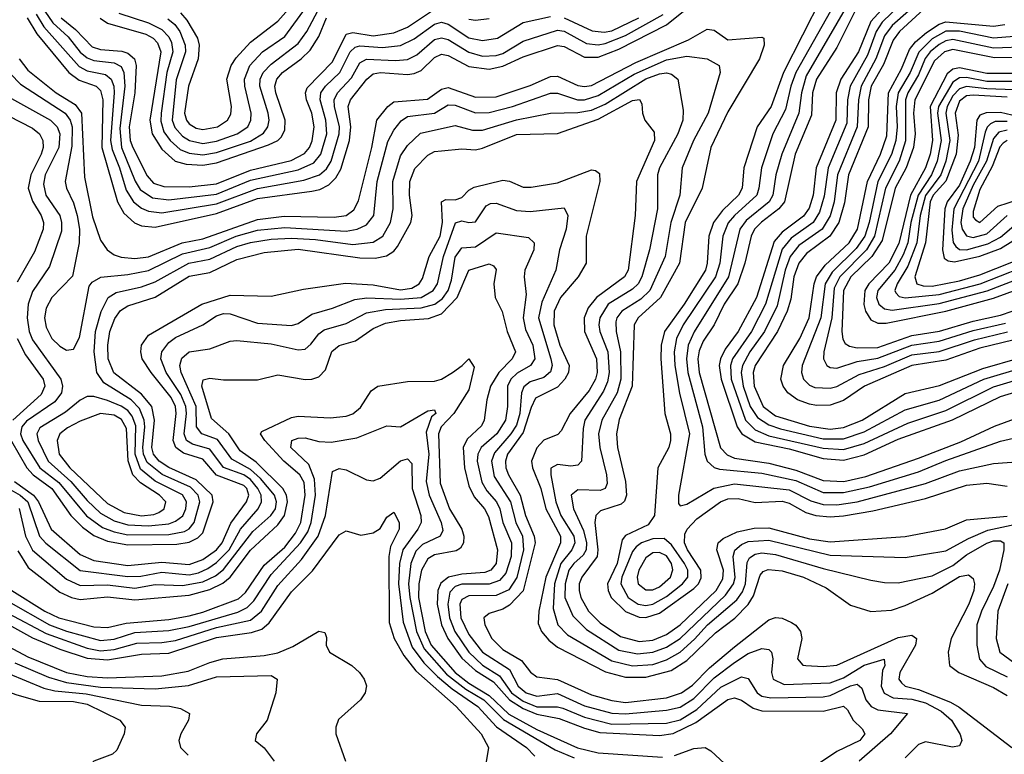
# Model space of a CAD drawing. Header units: inches. Extents: x 501365 to 657855, y 482276 to 547543.
# Tile 809 of 957: x 620033 to 622921, y 492290 to 494445. Entities that reach past the tile are written whole.
import ezdxf

# ---------------------------------------------------------------- set-up
doc = ezdxf.new("R2010")
doc.units = ezdxf.units.IN
doc.header["$MEASUREMENT"] = 0
doc.layers.add('A6429', color=7, linetype='Continuous')

msp = doc.modelspace()

# ---------------------------------------------------------------- linework, layer by layer
at = {"layer": 'A6429', "color": 5}
for points, elevation in [([(622519.9, 494590), (622340.1, 494279.9), (622326.2, 494230), (622318.3, 494170), (622268.2, 494050), (622251.4, 493990), (622242.3, 493930), (622231.2, 493910), (622164.4, 493855.6), (622145.1, 493830), (622112.2, 493690), (622011, 493529), (621993.5, 493490), (621988.6, 493450), (621993.1, 493410), (622035.7, 493250), (622042.5, 493170), (622049.8, 493149.8), (622070, 493131.2), (622085.8, 493125.8), (622210, 493114.5), (622310, 493093.1), (622390, 493057.9), (622450, 493057.5), (622526, 493074), (622670, 493118.9), (622750, 493152), (622910, 493208.3), (622990, 493226.6)], 2960), ([(620504.4, 494464.4), (620523, 494443), (620554, 494390), (620559.4, 494370), (620556.3, 494330), (620528, 494250), (620516.1, 494170), (620521.8, 494150), (620530, 494139.4), (620550, 494126), (620570, 494122.3), (620612.7, 494130), (620642.4, 494150), (620652.3, 494167.7), (620654.2, 494190), (620640.7, 494270), (620653.1, 494310), (620667.3, 494332.7), (620710, 494378.6), (620790, 494439.9), (620890, 494553.9)], 3080), ([(620054.8, 494450), (620082.7, 494402.7), (620176.3, 494290), (620207, 494267), (620256.6, 494250), (620270, 494236.6), (620276.6, 494210), (620273.4, 494070), (620319.1, 493910), (620337.6, 493877.6), (620369.1, 493849.1), (620390, 493839.5), (620430, 493835.7), (620610, 493876.4), (620730, 493919.9), (620890, 493941.3), (620913.5, 493946.5), (620939.9, 493960.1), (620959.6, 493980.4), (620974.3, 494005.7), (620999.8, 494090), (621004, 494130), (620996.6, 494190), (621003, 494210), (621050.8, 494270), (621070, 494286.1), (621090.8, 494289.2), (621170, 494283.4), (621190, 494286.6), (621210, 494296), (621250, 494333.7), (621270, 494343.3), (621290, 494339.3), (621350, 494306.9), (621410, 494299), (621450, 494308.2), (621510, 494335.6), (621610, 494368.9), (621630, 494365.8), (621690, 494334.2), (621730, 494334.7), (621790, 494358.2), (621930, 494429.1), (622050, 494526.2)], 2920), ([(620467.1, 494447.1), (620487.8, 494430), (620502.2, 494410), (620518.5, 494370), (620519.1, 494350), (620491.9, 494268.1), (620479.7, 494150), (620488, 494128), (620510, 494102.9), (620531.2, 494090), (620570, 494081.8), (620610, 494088.2), (620670.6, 494109.4), (620701.9, 494130), (620711, 494150), (620711.7, 494170), (620693.1, 494250), (620692.3, 494270), (620707.3, 494310), (620745, 494350), (620810, 494395.3), (620900.7, 494519.3)], 3060), ([(622601.6, 494518.4), (622530, 494439.3), (622493.5, 494350), (622441.9, 494270), (622427.8, 494230), (622426.8, 494150), (622369.8, 494010.2), (622360.5, 493930), (622348.4, 493891.6), (622332, 493868), (622270, 493821.4), (622246.3, 493793.7), (622193.9, 493630), (622140.8, 493530), (622102, 493478), (622088.5, 493450), (622085.2, 493430), (622090.2, 493390), (622137.5, 493250), (622151.1, 493230), (622190, 493206.9), (622290, 493185.8), (622390, 493157.9), (622450, 493152.8), (622510, 493168.5), (622610, 493213.9), (622769.1, 493270.9), (622910, 493339.8), (623067.5, 493387.5)], 3020), ([(620323.6, 494463.6), (620410, 494435.5), (620450, 494415.8), (620470, 494394.7), (620477.8, 494377.8), (620482.2, 494350), (620464.1, 494290), (620447.3, 494170), (620446.5, 494146.5), (620455.8, 494115.8), (620473.6, 494090), (620503.8, 494063.8), (620530, 494053.1), (620570, 494048.5), (620610, 494055.3), (620710, 494088.7), (620748.1, 494111.9), (620760.8, 494130), (620764.1, 494150), (620761.8, 494170), (620736.9, 494250), (620738.2, 494270), (620747.1, 494290), (620770, 494314.6), (620850, 494374.8), (620875, 494410), (620914.9, 494485.1)], 3040), ([(622384.8, 494510), (622273.9, 494290), (622237.1, 494190), (622196.4, 494130), (622156.8, 494010), (622152.1, 493950), (622141.2, 493930), (622094.9, 493885.1), (622067.9, 493850), (622054.6, 493810), (622049.7, 493730), (622044.6, 493710), (621981.7, 493610), (621924.4, 493530), (621914.1, 493490), (621913.5, 493450), (621925.5, 493290), (621941.8, 493230), (621942.3, 493210), (621937.1, 493190), (621904.4, 493130), (621895.2, 492990), (621876.5, 492963.5), (621810, 492931.8), (621800.6, 492919.4), (621785.6, 492850), (621756.8, 492790), (621758.7, 492770), (621767.6, 492750), (621810, 492708.6), (621850, 492692), (621870, 492691.3), (621910, 492704.3), (622010, 492776.6), (622023.9, 492790), (622032.4, 492807.6), (622031.3, 492830), (621991.5, 492890), (621983.4, 492910), (621984.4, 492935.6), (621990.8, 492950), (622019.7, 492980.3), (622088.7, 493030), (622110, 493039.2), (622140.6, 493040.6), (622190, 493028.3), (622270, 493032.4), (622290, 493026.8), (622339.2, 492999.2), (622368.6, 492990), (622410, 492986.6), (622450, 492989.3), (622535.7, 493004.3), (622690, 493040), (622810, 493079.4), (622870, 493084.9), (622930, 493076.7)], 2920), ([(622618.2, 494490), (622562.9, 494437.1), (622545.2, 494410), (622519.5, 494340.5), (622468.8, 494250), (622461.2, 494210), (622459, 494141), (622404.1, 494010), (622393.1, 493926.9), (622379.5, 493880.5), (622360.6, 493850), (622296.1, 493803.9), (622270, 493771.8), (622221.1, 493610), (622179.5, 493530), (622123.8, 493450), (622117.7, 493430), (622120, 493390), (622161.9, 493270), (622190, 493241.2), (622230, 493224.3), (622390, 493187.4), (622450, 493183.8), (622510, 493201.8), (622638.5, 493261.5), (622750, 493298.8), (622890, 493367.8), (622990, 493397.6)], 3040), ([(622710, 494498.3), (622613.4, 494410), (622595, 494385), (622566.5, 494313.5), (622530.8, 494249.2), (622522.6, 494210), (622521.6, 494130), (622464.5, 493990), (622452.2, 493907.8), (622435.9, 493850), (622409.8, 493810), (622341.2, 493758.8), (622318.9, 493730), (622304.1, 493690), (622295.4, 493624.6), (622284.3, 493590), (622255.8, 493530), (622190.4, 493430), (622184.8, 493410), (622187.3, 493370), (622214.1, 493310), (622250, 493282.5), (622350, 493252.2), (622410, 493243.4), (622450, 493248.2), (622504.4, 493270), (622630, 493347.9), (622731.6, 493371.6), (622858.3, 493421.7), (622967.1, 493452.9)], 3080), ([(620080.4, 494460.4), (620103.5, 494423.5), (620207.1, 494307.1), (620230, 494294.9), (620283.9, 494283.9), (620300.6, 494270), (620308.3, 494250), (620309.7, 494230), (620298.8, 494090), (620303.8, 494063.8), (620325.7, 494010), (620345, 493945), (620366.3, 493910), (620390, 493891.5), (620410, 493882.9), (620450, 493878), (620610, 493904.2), (620730, 493949.9), (620866.3, 493973.7), (620912.3, 493990), (620932.5, 494007.5), (620946.4, 494030), (620969.8, 494110), (620970.5, 494130), (620956, 494190), (620955.6, 494210), (620964.8, 494230), (621005.7, 494274.3), (621030, 494317.8), (621050, 494328.4), (621135.4, 494324.6), (621170, 494327.4), (621198.1, 494341.9), (621250, 494386.3), (621270, 494391.8), (621290, 494386.5), (621350, 494349), (621390, 494337.9), (621430, 494339.9), (621450, 494345.9), (621510, 494381.6), (621610, 494413.4), (621630, 494410.6), (621695.1, 494375.1), (621730, 494371), (621750, 494374.5), (621810, 494398.5), (621920.1, 494459.9)], 2940), ([(620106.6, 494470), (620130, 494434.9), (620174.5, 494394.5), (620210, 494349.1), (620230, 494332.3), (620250, 494325.1), (620310, 494318.3), (620330, 494307.1), (620338.1, 494290), (620341, 494250), (620325.9, 494125.9), (620331, 494070), (620371.1, 493971.1), (620386.4, 493946.4), (620422.4, 493922.4), (620470, 493916), (620610, 493933.2), (620710, 493973.9), (620850, 494003.9), (620895.3, 494024.7), (620916, 494050), (620933.6, 494110), (620931.2, 494150), (620914, 494210), (620915.8, 494230), (620929.7, 494250), (620971.5, 494290), (621002.1, 494350), (621016.5, 494363.5), (621030, 494367.5), (621097.4, 494362.6), (621150, 494369.1), (621190, 494388.8), (621250, 494431.4), (621270, 494437.3), (621290, 494431.7), (621350, 494391.2), (621390, 494383.1), (621434.3, 494390), (621510, 494436.6), (621590, 494453.8)], 2960), ([(620153.9, 494450), (620196.1, 494416.1), (620245, 494365), (620270, 494357.4), (620332.3, 494352.3), (620350, 494346.4), (620369.8, 494330), (620374.7, 494310), (620370, 494230), (620354.2, 494130), (620356.9, 494090), (620364.1, 494070), (620406.4, 493986.4), (620425.5, 493965.5), (620455.5, 493955.5), (620530, 493954.5), (620610, 493963.3), (620710, 494003.3), (620828.9, 494031.1), (620868, 494052), (620883, 494070), (620891.1, 494088.9), (620896.9, 494130), (620889.2, 494170), (620874, 494210), (620871.1, 494230), (620875.5, 494244.5), (620950, 494321.3), (620990, 494402.1), (621010, 494406.8), (621070, 494397.7), (621130, 494405.8), (621170, 494422.6), (621246.9, 494473.1)], 2980), ([(622411.6, 494470), (622309.7, 494290), (622295.1, 494250), (622279.3, 494180.7), (622241.8, 494110), (622208.8, 494010), (622201.6, 493950), (622194.9, 493930), (622129.4, 493870.6), (622111.5, 493848.5), (622095.6, 493810), (622086.9, 493730), (622074.3, 493690), (621979.4, 493550), (621959.7, 493510), (621952.5, 493470), (621954.9, 493430), (621968.8, 493348.8), (621997.5, 493230), (621965, 493050), (621965.3, 493025.3), (621970, 493018.5), (621990, 493023.6), (622069.5, 493070.5), (622130, 493083.5), (622290, 493066.1), (622353.8, 493033.8), (622390, 493022.6), (622430, 493021.9), (622489.3, 493030.7), (622690, 493083.8), (622790, 493121.6), (622890, 493143.3), (622970, 493149.1)], 2940), ([(622485.8, 494474.2), (622430, 494362.9), (622370.1, 494269.8), (622359, 494230), (622355.7, 494164.3), (622308.1, 494050), (622276.1, 493910), (622260.2, 493890), (622208.8, 493851.2), (622188.7, 493830), (622178.3, 493810), (622159.7, 493730), (622139.5, 493670), (622099.8, 493610), (622069.6, 493550), (622037.9, 493502.1), (622026.2, 493473.8), (622022.4, 493450), (622025.9, 493410), (622088.4, 493188.4), (622108, 493168), (622130, 493158.9), (622230, 493144.1), (622310, 493123.1), (622390, 493092.9), (622450.1, 493089.9), (622515.5, 493104.5), (622670, 493158.4), (622793.6, 493206.4), (622892.3, 493252.3), (622970, 493280.5)], 2980), ([(622639.9, 494470), (622592.3, 494427.7), (622570, 494396.9), (622544.8, 494330), (622500.9, 494250), (622493.3, 494210), (622490, 494130), (622432.2, 493990), (622422, 493910), (622410.3, 493869.7), (622386.9, 493830), (622318.1, 493781.9), (622293.3, 493750), (622278.6, 493710), (622254.7, 493605.3), (622217.7, 493530), (622174.7, 493470), (622153, 493430), (622149.4, 493410), (622155.6, 493370), (622176.1, 493310), (622197.5, 493277.5), (622230, 493256.5), (622264.8, 493244.8), (622390, 493215.6), (622450, 493215.4), (622510, 493235.7), (622630, 493299.9), (622730, 493328.5), (622860.8, 493390), (622975.3, 493424.7)], 3060), ([(620268.8, 494448.8), (620290, 494433.9), (620402.2, 494402.2), (620424.6, 494390), (620436.8, 494376.8), (620446.2, 494350), (620414.6, 494150), (620420.9, 494110), (620450, 494065.1), (620488.3, 494030), (620520.5, 494020.5), (620570, 494017.8), (620610, 494024.5), (620762.2, 494077.8), (620790.1, 494089.9), (620799.7, 494100.3), (620810, 494120.2), (620811.9, 494150), (620783.7, 494230), (620781.3, 494250), (620787, 494270), (620803.5, 494290), (620857.9, 494330), (620884.6, 494355.4), (620910, 494395), (620932.3, 494450)], 3020), ([(621350, 494445.8), (621370, 494442.9), (621410, 494447.8)], 2980), ([(621630, 494450), (621712, 494412), (621747.8, 494407.8), (621770, 494411.7), (621849.5, 494450.5)], 2960), ([(622950, 493506.1), (622850, 493481.1), (622750, 493446.1), (622650, 493430.5), (622510.8, 493370), (622450, 493328.1), (622410, 493313.8), (622370, 493312.9), (622350, 493317.2), (622314.5, 493330), (622286.2, 493350), (622272.1, 493370), (622266.1, 493390), (622273.7, 493430), (622321.4, 493510), (622349, 493570), (622363.7, 493670), (622370.7, 493690), (622395.7, 493724.3), (622466.6, 493790), (622491, 493830), (622519.6, 493970), (622558.5, 494050), (622576.5, 494103.5), (622581.8, 494230), (622619.6, 494300.4), (622643.2, 494356.8), (622660.7, 494379.3), (622693, 494407), (622730, 494431.9), (622750, 494438.6), (622890, 494425.2), (622923.2, 494430)], 3120), ([(620031.4, 494330), (620056.8, 494296.8), (620139.8, 494230), (620195.5, 494195.5), (620214.3, 494170), (620222.6, 493982.6), (620246.5, 493866.5), (620270, 493797.7), (620289.1, 493769.1), (620310, 493755.1), (620330, 493748.4), (620370, 493744.4), (620410, 493748.6), (620509.7, 493790.3), (620570, 493801.9), (620730, 493858.9), (620808.1, 493868.1), (620954.8, 493865.2), (620990, 493870.7), (621012.7, 493887.3), (621026.8, 493913.1), (621065.7, 494070), (621080.5, 494150), (621112.2, 494190), (621130, 494203.5), (621228.7, 494211.3), (621270, 494241.1), (621290, 494245.3), (621370, 494217.8), (621430, 494218.7), (621530, 494251.1), (621590, 494277.9), (621610, 494279.3), (621670, 494251.2), (621690, 494248.4), (621710, 494251.8), (621840.6, 494319.4), (621994.4, 494385.6), (622050, 494416.4), (622070, 494413.9), (622110, 494385.3), (622210, 494393.3), (622215.4, 494390), (622216.9, 494370), (622202.8, 494330), (622110, 494174.4), (622060.4, 494070), (622035.1, 493950), (621984.7, 493850), (621967.9, 493730), (621912.2, 493630), (621846.9, 493570), (621835, 493550), (621829.3, 493370), (621791.6, 493271.6), (621783.3, 493230), (621786.5, 493190), (621810.3, 493090), (621813.2, 493050), (621807.1, 493032.9), (621796.8, 493023.2), (621736.3, 493003.7), (621722.5, 492990), (621719.5, 492970), (621729.2, 492890), (621727, 492870), (621681.4, 492810), (621674.3, 492790), (621673.7, 492770), (621679.3, 492750), (621700.9, 492710), (621735.2, 492675.2), (621795.6, 492635.6), (621850, 492620.8), (621890, 492624.9), (621930, 492641.5), (621970, 492669.3), (622076.2, 492770), (622095.3, 492804.7), (622097.9, 492830), (622077.8, 492890), (622081.8, 492910), (622096.7, 492923.3), (622137.4, 492942.6), (622187.1, 492952.9), (622230, 492953.9), (622350, 492922.1), (622410, 492913.2), (622630, 492929.2), (622749.2, 492950.8), (622810, 492977.4), (622930, 492988.7)], 2880), ([(622950, 494395.2), (622890, 494390.6), (622790, 494411), (622750, 494410.5), (622710, 494388), (622670.4, 494349.6), (622644.7, 494290), (622609.7, 494230), (622603.8, 494190), (622607, 494130), (622602.8, 494090), (622590, 494048.9), (622550, 493970), (622525.3, 493850), (622511.9, 493810), (622486.4, 493773.6), (622415.9, 493704.1), (622395.5, 493670), (622382.6, 493570), (622328.6, 493430), (622326.6, 493410), (622332.1, 493390), (622350, 493372.5), (622365.9, 493365.9), (622410, 493363.5), (622430, 493368.8), (622495.9, 493404.1), (622570, 493427.3), (622650, 493461.2), (622730, 493471.8), (622834.2, 493505.8), (622931.2, 493528.8)], 3140), ([(622994.7, 494365.3), (622890, 494360.6), (622770, 494386.5), (622750, 494382.4), (622730, 494371.4), (622704.3, 494350), (622689.6, 494330.4), (622670, 494282.8), (622638.5, 494230), (622631.5, 494210), (622631, 494089), (622612.4, 494030), (622572.6, 493950), (622540.9, 493810), (622517.1, 493770), (622438.9, 493690), (622422.5, 493657.5), (622415, 493570), (622392.1, 493470), (622391.3, 493450), (622400.7, 493430), (622410, 493424), (622430, 493422.6), (622490, 493441.8), (622550, 493451.9), (622650, 493490.3), (622730, 493501.7), (622830, 493533.1), (622925.3, 493554.7)], 3160), ([(620005.9, 494285.9), (620035, 494255), (620166.1, 494170), (620181, 494150), (620186.8, 494130), (620185.9, 494074.1), (620166.4, 493970), (620169.7, 493950), (620190, 493907.2), (620200.9, 493870), (620207.8, 493830), (620207.4, 493790), (620187.7, 493692.3), (620126.9, 493630), (620110, 493598.4), (620105.4, 493570), (620110, 493542.6), (620126.5, 493510), (620150, 493486.6), (620170, 493475.7), (620190, 493478.4), (620207.8, 493512.2), (620236.4, 493663.5), (620245.3, 493674.7), (620270.8, 493689.2), (620350, 493697), (620410, 493708.7), (620510, 493758.2), (620590, 493776.1), (620667.9, 493810), (620730, 493827.6), (620810, 493835.4), (620990, 493824.4), (621022.3, 493830), (621050, 493842.7), (621071.6, 493870), (621081.8, 493970), (621112.4, 494087.6), (621130, 494120.6), (621152.1, 494147.9), (621170, 494160.7), (621249.2, 494170.8), (621290, 494194.8), (621310, 494194), (621370, 494171.7), (621410, 494172.5), (621478.4, 494190), (621590, 494229.5), (621610, 494229), (621669.2, 494209.2), (621690, 494209.3), (621730, 494222.4), (621835.1, 494284.9), (621930, 494326.7), (621990, 494337.5), (622049.7, 494329.7), (622085.2, 494310), (622087.5, 494290), (622052.7, 494170), (622009.5, 494090), (621976, 494010), (621968.9, 493930), (621942.6, 493850), (621926.2, 493750), (621881, 493650), (621854.7, 493625.3), (621799.6, 493590), (621784.6, 493570), (621781.7, 493558.3), (621782.1, 493530), (621795.4, 493470), (621796.1, 493390), (621785.4, 493350), (621740.9, 493270), (621731, 493230), (621734.5, 493190), (621754.6, 493110), (621755.7, 493084.3), (621750.3, 493069.7), (621735.8, 493064.2), (621670, 493065.5), (621650.7, 493050), (621657.2, 493010), (621686.6, 492946.6), (621695.8, 492910), (621694.3, 492890), (621685.7, 492874.3), (621658.1, 492850), (621643.5, 492830), (621633, 492790), (621632.4, 492750), (621655.9, 492695.9), (621695.8, 492655.8), (621790, 492595.8), (621845.1, 492585.1), (621890, 492589.1), (621930, 492604.3), (621970, 492630), (622103.3, 492756.7), (622126.9, 492790), (622131.4, 492808.6), (622126, 492870), (622131.1, 492888.9), (622150, 492905), (622170, 492914), (622230, 492917.8), (622410, 492873.9), (622630, 492867), (622750, 492886.3), (622816.6, 492923.4), (622873, 492947), (622955.3, 492964.7)], 2860), ([(623025.7, 494334.3), (622893, 494333), (622770, 494357.5), (622746.1, 494350), (622716.2, 494323.8), (622658.5, 494210), (622654.8, 494170), (622659.8, 494110), (622654.7, 494070), (622633.1, 494010), (622601, 493950), (622563, 493797), (622533.1, 493750), (622471, 493690), (622449.3, 493650), (622444.4, 493530), (622447.5, 493507.5), (622454.9, 493494.9), (622466.9, 493486.9), (622490, 493482), (622550, 493483.5), (622650, 493518.5), (622731, 493531), (622830, 493560.3), (622910, 493577.9), (622978.5, 493601.5)], 3180), ([(620000, 494217.9), (620122.7, 494150), (620142.4, 494130), (620150, 494110), (620146.9, 494070), (620107.7, 493990), (620101.9, 493961.9), (620109.5, 493930), (620150, 493870), (620155.4, 493850), (620155.2, 493824.8), (620119.5, 493720.5), (620070, 493647.8), (620057.5, 493610), (620054.4, 493570), (620060.5, 493530), (620070, 493506), (620153.3, 493390), (620158.1, 493370), (620155.6, 493350), (620135.8, 493324.2), (620052.9, 493267.1), (620038.5, 493250), (620034.8, 493230), (620042.2, 493210), (620091.3, 493130), (620147.4, 493087.4), (620229, 492989), (620275.2, 492955.2), (620310, 492942), (620350, 492933.7), (620470, 492934.8), (620516.1, 492943.9), (620530, 492951.5), (620544.2, 492970), (620561.1, 493030), (620556.3, 493050), (620533.8, 493073.8), (620450.6, 493110.6), (620406.3, 493146.3), (620395.8, 493170), (620394, 493190), (620399.9, 493250), (620397.4, 493270), (620384.3, 493304.3), (620359.3, 493330), (620279.8, 493379.8), (620258.4, 493410), (620250.8, 493470), (620255, 493530), (620271.4, 493588.6), (620292.4, 493630), (620315.6, 493644.4), (620390, 493660.6), (620430, 493676), (620529.1, 493730.9), (620590, 493741.9), (620670, 493779.4), (620710, 493791), (620770, 493800.7), (620830, 493803.8), (620900.1, 493800.1), (621010, 493785.3), (621070, 493791.8), (621097.9, 493810), (621120.8, 493850), (621128.1, 493890), (621127.6, 493970), (621150, 494045.5), (621170, 494075.2), (621208, 494112), (621310, 494134.7), (621360.9, 494120.9), (621390, 494120.7), (621490, 494150.9), (621590, 494170.4), (621670, 494172.4), (621710, 494179.6), (621750, 494196.9), (621870, 494271), (621910, 494285.7), (621930, 494288.6), (621945.1, 494285.1), (621963.9, 494270), (621979.2, 494179.2), (621978, 494150), (621963.2, 494110), (621910, 494010.4), (621903.7, 493990), (621903.6, 493890), (621880.4, 493770), (621858.1, 493690), (621847.3, 493670), (621830, 493654), (621759.5, 493610), (621734.5, 493570), (621731.7, 493550), (621734.9, 493530), (621757.9, 493470), (621762, 493410), (621757.1, 493382.9), (621745.2, 493354.8), (621690.8, 493270), (621685.3, 493245.3), (621681.3, 493150), (621670, 493137.8), (621650, 493135.4), (621610, 493140.1), (621591.1, 493128.9), (621590.8, 493109.2), (621605.3, 493030), (621620.4, 492990), (621657.9, 492930), (621661.3, 492910), (621652.9, 492890), (621619.9, 492850), (621601.7, 492790), (621598, 492718), (621611.6, 492670), (621640.1, 492640.1), (621770, 492564), (621830, 492549.9), (621890, 492553.8), (621930, 492566.6), (621970, 492589.4), (622012.6, 492627.4), (622050.3, 492669.7), (622136.8, 492743.2), (622153.6, 492766.4), (622162, 492790), (622167.1, 492852.9), (622173.9, 492866.1), (622190, 492877.2), (622210, 492881.1), (622250, 492876.1), (622390, 492834.9), (622530, 492800.5), (622570, 492793.6), (622610, 492792.8), (622710, 492813.8), (622770, 492843.3), (622810, 492875.3), (622870, 492909.4), (622890, 492916.1), (622910, 492915.8), (622919.8, 492910), (622920.3, 492890), (622907.6, 492830), (622890, 492782.6), (622854.5, 492710), (622841.1, 492670), (622840.4, 492610), (622848.9, 492568.9), (622867.1, 492547.1), (622930, 492517.4)], 2840), ([(622950, 494286.7), (622870, 494286.6), (622790, 494303.8), (622770, 494299.7), (622753.8, 494286.2), (622703.7, 494190), (622710.2, 494090), (622703.8, 494050), (622690.2, 494010), (622645.9, 493930), (622612.1, 493787.9), (622582.7, 493730), (622523.7, 493670), (622511.9, 493650), (622509.2, 493609.2), (622514.4, 493590), (622530, 493564.4), (622550, 493554.5), (622574.3, 493554.3), (622750, 493589.4), (622890, 493627.7), (622970, 493657.3)], 3220), ([(622950, 494263.2), (622870, 494263.5), (622810, 494274.9), (622790, 494274.2), (622770, 494261.7), (622727.9, 494190), (622725.3, 494170), (622735.8, 494090), (622724.2, 494030), (622707.6, 493990), (622668.9, 493930), (622646.8, 493850), (622638.7, 493790), (622625, 493755.1), (622600.3, 493710), (622550.3, 493650), (622546.8, 493630), (622553.7, 493610), (622570, 493596.6), (622592.3, 493592.3), (622730, 493611.7), (622870.7, 493649.3), (622970, 493687)], 3240), ([(622950, 494239.3), (622870, 494241.5), (622810, 494248.4), (622790, 494242.1), (622770, 494220.8), (622753.4, 494190), (622749.5, 494170), (622761.2, 494090), (622749.5, 494030), (622734.9, 493990), (622690, 493928.8), (622674.1, 493870), (622664.3, 493790), (622637.9, 493722.1), (622606.8, 493670), (622600.2, 493650), (622603.3, 493643.3), (622613, 493633.1), (622630, 493628.6), (622730, 493638.3), (622850.3, 493669.7), (622970, 493716.7)], 3260), ([(622930, 494217.8), (622830, 494223.4), (622810, 494220.9), (622790, 494206), (622776.7, 494170), (622786.1, 494106.1), (622780, 494050), (622750, 493970.9), (622713.1, 493930), (622704, 493910), (622689.8, 493790), (622658.7, 493690), (622664.4, 493670), (622683.7, 493663.7), (622710, 493663.4), (622790, 493678.3), (622850, 493696.4), (622990, 493751.7)], 3280), ([(620008.4, 493208.4), (620053.9, 493130), (620072.2, 493110), (620126.6, 493070), (620182.4, 492990), (620216.4, 492956.4), (620250, 492931.4), (620290, 492915.3), (620350, 492904.4), (620493.8, 492906.2), (620530, 492911.8), (620555.5, 492924.5), (620570, 492939.2), (620600.1, 493030), (620597.4, 493050), (620550, 493095.2), (620470, 493130.8), (620441.6, 493150), (620425, 493170), (620420, 493190), (620428.2, 493270), (620420, 493310), (620390, 493345.8), (620309, 493409), (620292.5, 493450), (620290.8, 493490), (620297.2, 493530), (620312.1, 493567.9), (620328.1, 493591.9), (620350, 493604.9), (620430, 493630.8), (620530, 493691.9), (620590, 493703.5), (620670, 493740.9), (620750, 493761.7), (620850, 493771.8), (621030, 493746), (621075.3, 493744.7), (621108.5, 493751.5), (621130, 493765.5), (621141, 493779), (621180.1, 493850), (621184, 493870), (621176.4, 493930), (621177.6, 493970), (621191.7, 494008.3), (621230, 494047.4), (621250, 494057.5), (621270, 494060.3), (621330, 494066.1), (621370, 494062.9), (621390, 494067.3), (621490, 494108.2), (621610, 494110.7), (621730, 494153), (621830, 494207.2), (621850.8, 494210.8), (621857.7, 494197.7), (621859.6, 494170), (621866.5, 494150), (621894.5, 494114.5), (621894.9, 494090), (621842.6, 493970), (621838.5, 493870), (621817.5, 493710), (621806.7, 493690), (621724.5, 493630), (621700.6, 493599.4), (621688.2, 493570), (621689.6, 493530), (621724.4, 493450), (621727, 493410), (621722.1, 493390), (621703.2, 493356.8), (621647.9, 493290), (621621.5, 493238.5), (621611.6, 493228.4), (621570, 493211.1), (621550, 493189.2), (621534.1, 493150), (621537.1, 493130), (621561.6, 493070), (621576.5, 493010), (621619.3, 492930), (621619.7, 492910), (621575.9, 492810), (621555.6, 492710), (621553.5, 492673.5), (621563.6, 492650), (621584.6, 492624.6), (621610, 492603.9), (621751.5, 492531.5), (621810, 492516.3), (621870, 492516.5), (621944.4, 492535.6), (621990, 492564.8), (622074.1, 492645.9), (622130.4, 492689.6), (622170, 492729.3), (622185.4, 492754.6), (622204.9, 492815.1), (622213.8, 492826.2), (622228.2, 492831.8), (622270, 492828.2), (622332, 492810), (622398.4, 492778.4), (622470, 492727.4), (622530, 492708.5), (622590, 492713.2), (622630, 492726.1), (622710, 492762.4), (622790, 492811.6), (622816.5, 492816.5), (622830, 492805.3), (622834, 492790), (622831.8, 492770), (622816.8, 492730), (622765.5, 492630), (622756.2, 492590), (622760.8, 492550), (622787.8, 492530), (622890, 492485.9), (622930, 492462.8)], 2820), ([(623010, 494148.5), (622910, 494172.7), (622868.2, 494171.8), (622850, 494164.1), (622840.9, 494150), (622833.5, 494070), (622821.6, 494030), (622790, 493959.1), (622754, 493910), (622746.9, 493890), (622740.4, 493770), (622744.8, 493744.8), (622756.9, 493736.9), (622774.8, 493734.8), (622850, 493751), (622910, 493773.3), (622990, 493822.9)], 3320), ([(620000, 494162.8), (620070, 494126.8), (620090.8, 494110), (620100.9, 494090), (620101.4, 494070), (620095.3, 494050), (620065, 493990), (620057.6, 493950), (620070, 493912.5), (620095.7, 493870), (620102.2, 493850), (620101.6, 493830), (620076.2, 493763.8), (620024.8, 493675.2)], 2820), ([(622930, 494146.2), (622894.3, 494145.7), (622880.8, 494139.2), (622870.6, 494129.4), (622865.3, 494114.7), (622845.8, 494030), (622773.1, 493890), (622767.1, 493827.1), (622771.5, 493791.5), (622779.3, 493779.3), (622790, 493770.8), (622810, 493770), (622873.1, 493786.9), (622910, 493806.4), (622955, 493845)], 3340), ([(622930, 494120.6), (622905, 494115), (622890, 494096.5), (622869.4, 494030), (622830, 493959), (622799.5, 493890), (622794.2, 493850), (622797.7, 493830), (622810, 493810.7), (622830, 493806), (622870, 493816.5), (622929.3, 493870.6)], 3360), ([(622930, 494090.1), (622917.9, 494082.1), (622908.6, 494071.4), (622885.9, 494014.1), (622850, 493947), (622830, 493881.6), (622830, 493865.2), (622837.1, 493857.1), (622850, 493850.1), (622902.3, 493897.7), (622962.9, 493917.1)], 3380), ([(620017.5, 493090), (620072.8, 493050), (620087.5, 493030), (620125.3, 492950), (620210, 492876.2), (620250, 492858.3), (620350, 492843.3), (620450, 492853.4), (620530, 492846.7), (620570, 492861.6), (620610, 492889.8), (620626.4, 492910), (620651.7, 492968.3), (620698.1, 493030), (620704.9, 493050), (620698.5, 493070), (620690, 493078.3), (620610, 493108.7), (620570, 493155.4), (620513, 493173), (620490.3, 493190.3), (620483.2, 493210), (620491.5, 493290), (620489.6, 493310), (620476.9, 493336.9), (620417.8, 493410), (620392.2, 493450), (620387.7, 493470), (620389.9, 493490), (620410, 493519.3), (620566.7, 493610), (620650, 493636.6), (620770, 493633.6), (620865.3, 493654.7), (620988.4, 493671.6), (621070, 493667.4), (621150, 493652), (621182.8, 493657.2), (621204.7, 493670), (621214.4, 493685.6), (621234.1, 493750), (621265.8, 493810), (621272.9, 493850), (621270, 493910.1), (621282.9, 493917.1), (621310, 493916.6), (621330, 493923.3), (621350, 493945), (621366.3, 493953.7), (621450, 493973.7), (621470, 493970.6), (621510, 493953.7), (621533.3, 493953.3), (621610, 493966.4), (621710, 494004), (621722.4, 494002.4), (621733.7, 493993.7), (621735, 493970), (621694.7, 493810), (621694.9, 493730), (621670.7, 493690), (621619.5, 493630), (621600.4, 493590), (621600, 493550), (621617.3, 493490), (621644.7, 493430), (621642.5, 493410), (621631.5, 493390), (621610, 493366.4), (621545.5, 493334.5), (621532.7, 493307.3), (621510, 493233.9), (621464.1, 493170), (621457.4, 493150), (621458.5, 493130), (621466.4, 493110), (621500.6, 493050), (621516.6, 492990), (621542.3, 492930), (621545, 492910), (621510, 492769.7), (621470, 492727.6), (621450, 492715.4), (621410, 492702.5), (621394.4, 492690), (621397.1, 492670), (621418.2, 492630), (621450, 492597.5), (621505, 492565), (621531, 492531), (621550, 492517.5), (621610, 492509.4), (621710, 492464.4), (621770, 492447.4), (621810, 492442.2), (621930, 492456.1), (621974.2, 492470), (622007, 492493), (622056.1, 492543.9), (622130, 492604.9), (622230, 492683.9), (622250, 492691.2), (622270, 492689.1), (622297.1, 492677), (622310, 492668.8), (622323.4, 492650), (622327.6, 492630), (622314.8, 492570), (622330, 492551.8), (622338.8, 492550), (622390, 492547.3), (622430, 492551.6), (622610, 492632.6), (622650, 492639.2), (622663.6, 492630), (622660.8, 492610), (622615.3, 492530), (622612.1, 492510), (622620, 492500), (622630.2, 492490), (622670, 492479.7), (622763, 492443), (622788.7, 492428.7), (622943.5, 492310)], 2780), ([(620000, 493069.9), (620034.2, 493050), (620056.2, 493030), (620090.8, 492930), (620109.4, 492909.4), (620210, 492829.4), (620350, 492811.3), (620387.7, 492812.3), (620450, 492824.4), (620530, 492816.7), (620557.4, 492822.6), (620584.9, 492835.1), (620610, 492852.4), (620647.5, 492890), (620680.2, 492950), (620732.1, 493010), (620741.8, 493030), (620740.6, 493050), (620731.4, 493070), (620710, 493095.5), (620690, 493109.3), (620630.8, 493130.8), (620590, 493185.3), (620539.4, 493199.4), (620521.6, 493210), (620514.6, 493230), (620521.8, 493290), (620519.9, 493310), (620505, 493345), (620461.8, 493410), (620446.5, 493450), (620449.1, 493470.9), (620470, 493498), (620490, 493512.8), (620570, 493550), (620610, 493576.4), (620630, 493582.8), (620650, 493581.8), (620730, 493554.3), (620830, 493547.2), (620850, 493553.7), (620890, 493580.6), (620950, 493598), (621016, 493624), (621050.8, 493629.2), (621150, 493624.4), (621210, 493630), (621246.1, 493650), (621258.4, 493670), (621276.4, 493750), (621310.9, 493849.1), (621330, 493854.8), (621350, 493849.4), (621370, 493851.6), (621401.4, 493898.6), (621414.3, 493905.7), (621430, 493906.9), (621490, 493884.8), (621530, 493881.8), (621630, 493892.5), (621640.4, 493870), (621635.5, 493830), (621616.6, 493770), (621605.8, 493710), (621564.2, 493615.8), (621554.6, 493570), (621590.7, 493450), (621594.4, 493430), (621590, 493411.9), (621570, 493394.7), (621530, 493382.4), (621512, 493368), (621504.5, 493350), (621499.5, 493290), (621490, 493255.5), (621473.9, 493230), (621425.7, 493174.3), (621416.6, 493150), (621424.5, 493104.5), (621472.8, 493030), (621488.5, 492970), (621508, 492930), (621511, 492890), (621491.1, 492808.9), (621467.3, 492772.7), (621430, 492755.8), (621350, 492754.7), (621330, 492744.3), (621324.3, 492730), (621327.1, 492690), (621350, 492641.2), (621390.6, 492590), (621470, 492539.2), (621495.2, 492490), (621518.9, 492470), (621550, 492460.1), (621610, 492467.9), (621690, 492432.5), (621770, 492410.4), (621810, 492408.3), (621930, 492419), (621970, 492428.3), (622010, 492453.5), (622070, 492513.9), (622130, 492559.6), (622170, 492585.6), (622210, 492600.4), (622230, 492597.8), (622238.2, 492590), (622241.9, 492570), (622237.9, 492530), (622242.9, 492510), (622275.1, 492495.1), (622410, 492499.2), (622450, 492514.7), (622510, 492551.3), (622569.2, 492569.2), (622570.9, 492550.9), (622564.4, 492535.6), (622560.5, 492490), (622569.2, 492469.2), (622595.7, 492455.7), (622650, 492451.3), (622690, 492441.1), (622736.4, 492416.4), (622766.1, 492390), (622791.6, 492348.4), (622796.4, 492330), (622790, 492315.3), (622768.9, 492311.1), (622690, 492327), (622670, 492318.4), (622630, 492279.3)], 2760), ([(620030.8, 493010.8), (620049.5, 492929.5), (620070, 492889.1), (620170, 492803.5), (620210, 492785.4), (620290, 492786.9), (620370, 492777), (620430, 492788.5), (620510, 492785.5), (620570, 492795.8), (620606.6, 492813.4), (620630, 492832), (620716.8, 492943.2), (620769.1, 492990), (620783.2, 493010), (620786.1, 493030), (620779.7, 493050), (620738.7, 493098.7), (620710, 493125.3), (620655.3, 493155.3), (620613.2, 493213.2), (620567.2, 493230), (620551.5, 493250), (620550.1, 493310), (620506.2, 493410), (620502.8, 493430), (620508.6, 493451.4), (620529.9, 493470), (620590, 493479.6), (620650, 493501.6), (620670, 493504.1), (620770, 493493.9), (620850, 493476.1), (620870, 493478.5), (620887, 493493), (620910, 493523.4), (620925.4, 493534.6), (620990, 493553.9), (621050, 493584.9), (621105.9, 493594.1), (621210, 493599.2), (621250.8, 493610), (621273.1, 493626.9), (621289.4, 493650), (621299.3, 493680.7), (621310, 493747.8), (621330, 493775.2), (621370, 493777.9), (621430, 493819.4), (621525.4, 493805.4), (621542, 493790), (621541, 493770), (621514.6, 493710), (621512.2, 493690), (621518.1, 493638.1), (621510, 493570), (621516.2, 493536.2), (621537.8, 493490), (621543.6, 493450), (621531.7, 493430), (621491.8, 493408.2), (621473.2, 493390), (621464.2, 493370), (621463.8, 493310), (621457.4, 493270), (621432.3, 493230), (621386.9, 493190), (621376.6, 493170), (621374.9, 493150), (621388.1, 493088.1), (621402.8, 493062.8), (621431.6, 493030), (621441.6, 493010), (621449.9, 492969.9), (621475.4, 492910), (621474.5, 492870), (621459.1, 492820.9), (621440.5, 492799.5), (621410, 492788.8), (621330, 492789.4), (621310, 492781.7), (621294.5, 492765.5), (621288.3, 492730), (621293.9, 492690), (621309.1, 492650), (621350, 492589.6), (621390, 492551.6), (621440.4, 492520.4), (621475.9, 492470), (621510, 492445.4), (621550, 492429.2), (621610, 492429.5), (621625.6, 492425.6), (621690, 492398.5), (621770, 492378.5), (621930, 492381.3), (621970, 492391.5), (622018.8, 492421.2), (622090, 492486.6), (622150, 492517.3), (622170, 492512.2), (622195.8, 492470), (622210, 492460.9), (622236, 492456), (622390, 492458.7), (622410, 492462.6), (622470, 492490.8), (622490, 492495.4), (622503.7, 492483.7), (622515.2, 492450), (622531.2, 492430), (622550, 492420.8), (622637.2, 492410), (622587.1, 492350), (622495.1, 492270)], 2740), ([(620026.9, 492886.9), (620057.7, 492837.7), (620150, 492766), (620184.6, 492750), (620210, 492744.1), (620290, 492751.5), (620370, 492743.1), (620530, 492756.3), (620590, 492773), (620628.1, 492791.9), (620650, 492810), (620710, 492889.2), (620790, 492962.8), (620809.6, 492990), (620817.8, 493030), (620815.6, 493050), (620805, 493070), (620726.7, 493146.7), (620679.7, 493179.7), (620646.5, 493230), (620595, 493275), (620567.2, 493370), (620571.3, 493388.7), (620590, 493393), (620630, 493388.1), (620730, 493388.6), (620790, 493403.3), (620870, 493389.4), (620890, 493390.1), (620910, 493397.2), (620930, 493418.1), (620948.6, 493471.4), (620970, 493489.3), (621017.5, 493502.5), (621070, 493539.3), (621105.8, 493554.2), (621150, 493562.7), (621231.6, 493568.4), (621270, 493581.7), (621316.2, 493630), (621350, 493709.6), (621410, 493728.3), (621423.1, 493723.1), (621430, 493712.2), (621423.7, 493670), (621427.7, 493630), (621448.3, 493588.3), (621462.5, 493530), (621486.9, 493470), (621477.9, 493450), (621438.2, 493410), (621414, 493370), (621402.8, 493330), (621395.5, 493270), (621387, 493253), (621345.3, 493214.7), (621333.4, 493190), (621337.5, 493130), (621350, 493077.5), (621365.6, 493045.6), (621396.7, 493010), (621407.8, 492987.8), (621434.6, 492890), (621430.3, 492850), (621414.6, 492830), (621396.8, 492823.2), (621330, 492818.7), (621290.2, 492809.8), (621268.1, 492791.9), (621259.3, 492770), (621257.7, 492730), (621269.7, 492669.7), (621289.1, 492630), (621330, 492572.2), (621370, 492535.4), (621422.2, 492502.2), (621469.6, 492449.6), (621510, 492424.2), (621550, 492407.5), (621615.2, 492395.2), (621690, 492366.3), (621734.4, 492354.4), (621910, 492344.9), (621950, 492350.7), (622016.5, 492383.5), (622110, 492450.6), (622130, 492455.2), (622150, 492448.9), (622185, 492425), (622210, 492417.5), (622390, 492416.4), (622450, 492431.4), (622460.9, 492420.9), (622478, 492390), (622504.4, 492364.4), (622512.5, 492350), (622497.5, 492330), (622430, 492298.7), (622350, 492244.9)], 2720), ([(620024.7, 493510), (620050, 493461.9), (620101.2, 493390), (620106.1, 493370), (620095.2, 493344.8), (620012.5, 493270)], 2820), ([(620009.2, 492770), (620106.7, 492710), (620147.4, 492690), (620250, 492663.8), (620290, 492662.2), (620345.1, 492674.9), (620470, 492685.4), (620530, 492696), (620570, 492706.4), (620674.5, 492745.5), (620695.2, 492764.8), (620750, 492844.6), (620810, 492897.7), (620841.9, 492938.1), (620857.3, 492970), (620870.1, 493050), (620867.1, 493087.1), (620854.1, 493110), (620807.7, 493150), (620751.6, 493210), (620738.7, 493230), (620743.2, 493236.8), (620830, 493277.8), (620850, 493281.7), (620943.2, 493276.8), (620990, 493281.7), (621010, 493288.2), (621032.8, 493307.3), (621064.1, 493355.9), (621083.5, 493370), (621170, 493383), (621250, 493384), (621270, 493390.6), (621302.1, 493410), (621330.8, 493430), (621350, 493450.2), (621365.7, 493425.7), (621350, 493358.5), (621306.2, 493290), (621269.5, 493250), (621261.1, 493230), (621265.7, 493085.7), (621294, 493010), (621329.3, 492950), (621335.3, 492930), (621334.5, 492910), (621325.4, 492894.6), (621313.1, 492886.9), (621250, 492874.8), (621230, 492863.3), (621211, 492830), (621203.2, 492790), (621202.6, 492750), (621222.1, 492650), (621240.2, 492610), (621309.9, 492530), (621350, 492498.8), (621410, 492462.5), (621468, 492408), (621550, 492362.8), (621669.3, 492309.3), (621730, 492294.3), (621918.1, 492281.9)], 2680), ([(620000, 492738), (620119.9, 492670), (620170, 492650.8), (620270, 492623.5), (620310, 492628), (620370, 492647.2), (620470, 492653.2), (620530, 492664.8), (620672.8, 492707.2), (620699.5, 492720.5), (620719.5, 492740.5), (620770, 492817.3), (620856.7, 492910), (620877.9, 492942.1), (620887.6, 492970), (620900, 493050), (620897.2, 493097.2), (620880.4, 493140.4), (620828.2, 493190), (620830.7, 493210), (620850, 493217.4), (620870, 493217.7), (620910, 493207.4), (620945.9, 493205.9), (621021.8, 493218.2), (621110, 493252.9), (621150, 493250.1), (621230, 493297.3), (621250, 493300.3), (621253.5, 493290), (621240.3, 493279.7), (621225, 493234.9), (621233.2, 493170), (621225.4, 493090), (621234.3, 493050), (621269.3, 492970), (621273.6, 492946.4), (621266.6, 492930), (621214.8, 492905.2), (621194.5, 492885.5), (621180, 492850), (621173, 492790), (621176.7, 492750), (621197, 492650), (621219, 492599), (621285, 492525), (621341.2, 492481.2), (621394.4, 492450), (621452, 492392), (621603.4, 492303.5), (621659.7, 492279.7)], 2660), ([(620000, 492703.1), (620110, 492644), (620230, 492601.7), (620270, 492593.5), (620310, 492597.5), (620375.8, 492615.8), (620450, 492617.7), (620490, 492624.1), (620610, 492662.3), (620710, 492683.8), (620741.8, 492710), (620790, 492784.9), (620859.1, 492860.9), (620908.6, 492930), (620929.5, 492990), (620950, 493119), (620970, 493127.8), (620990, 493124), (621050, 493094.8), (621070, 493092.5), (621090, 493099.6), (621150, 493151.2), (621170, 493156.9), (621183, 493143), (621184.1, 493070), (621209, 492990), (621210.1, 492970), (621200.9, 492950), (621156.3, 492890), (621146.9, 492850), (621144.2, 492790), (621158, 492678), (621184.4, 492604.4), (621218.1, 492558.1), (621258.2, 492518.2), (621301.7, 492481.7), (621376.9, 492430), (621431, 492371), (621519.4, 492310), (621544.2, 492284.2)], 2640), ([(620000, 492670.6), (620070, 492631.6), (620150, 492598.2), (620230, 492571.8), (620290, 492567), (620390, 492584), (620470, 492586.9), (620610, 492632.2), (620712.9, 492647.2), (620742.6, 492657.4), (620764.9, 492675.1), (620830, 492766.1), (620891.8, 492828.2), (620970, 492933.9), (620990, 492945.4), (621033.1, 492933.1), (621070, 492939.6), (621090, 492952.6), (621110, 492985.2), (621130, 493000.2), (621145.4, 492970), (621146, 492950), (621120.4, 492899.6), (621115.5, 492870), (621116.1, 492676.1), (621131, 492630), (621159.4, 492579.4), (621195.1, 492535.1), (621313.2, 492430), (621386.9, 492350), (621407.6, 492310), (621398.6, 492250)], 2620), ([(622931.6, 492790), (622902, 492710), (622897.4, 492630), (622908.1, 492590), (623059.3, 492479.4)], 2860), ([(620000, 492606.4), (620056.1, 492576.1), (620170, 492530), (620230, 492517.7), (620290, 492514.1), (620450, 492519.7), (620526.5, 492533.5), (620590, 492559.6), (620628.9, 492570), (620750, 492579.4), (620790, 492587.5), (620834, 492606), (620910, 492650.8), (620927.6, 492647.6), (620932.5, 492632.5), (620931.5, 492610), (620941.3, 492590), (621007.2, 492550), (621029.2, 492530), (621043.5, 492510), (621050, 492490.6), (621046, 492470), (621032, 492450), (620967.7, 492392.3), (620959.7, 492370), (620959.7, 492350), (620988.2, 492270)], 2580), ([(620018.3, 492558.3), (620116.7, 492516.7), (620170, 492500.6), (620270, 492487.3), (620430, 492482.3), (620528, 492492), (620610, 492516.8), (620770, 492521.5), (620787.6, 492510), (620783.8, 492470), (620758.6, 492390), (620727.4, 492350), (620723, 492330), (620750, 492308.6), (620778.7, 492270)], 2560), ([(620000, 492526.8), (620103.7, 492483.7), (620135.7, 492475.7), (620227.3, 492467.3), (620390, 492434.3), (620471.6, 492431.6), (620504.5, 492424.5), (620530.4, 492410), (620528.2, 492390), (620505.1, 492350), (620499.2, 492330), (620504.7, 492310), (620527.2, 492287.2)], 2540), ([(620000, 492473.7), (620024.3, 492464.3), (620090, 492445.5), (620190, 492444.6), (620230, 492436.9), (620326.7, 492390), (620342, 492370), (620338.8, 492350), (620318, 492302), (620305.3, 492290), (620250.2, 492269.8), (620230.3, 492250), (620222, 492230), (620221.3, 492190), (620210.3, 492170), (620155, 492145), (620090, 492104), (620035.2, 492050), (620000, 491983.5)], 2520), ([(621953.6, 492286.4), (622010, 492306.9), (622044, 492310), (622060.4, 492300.4), (622113.7, 492250)], 2680)]:
    msp.add_lwpolyline(points, dxfattribs=dict(at, elevation=elevation))
for points, elevation in [([(620250, 493339.2), (620230, 493339.1), (620210, 493328.4), (620166.7, 493293.3), (620092, 493248), (620082.8, 493230), (620087, 493210), (620116.4, 493150), (620182.8, 493090), (620230, 493034.5), (620270, 492997.5), (620310, 492975.2), (620350, 492963.4), (620410, 492959.6), (620470, 492966.2), (620490, 492973.4), (620510.7, 492989.4), (620520.4, 493010), (620522.4, 493030), (620510, 493051.4), (620430, 493091.4), (620386.7, 493126.7), (620371.6, 493170), (620373, 493253), (620362.2, 493282.2), (620350, 493298.2), (620330, 493311.5), (620290, 493327.9)], 2860), ([(620269.2, 493290), (620210, 493266.6), (620172.8, 493247.3), (620150.4, 493230), (620142.1, 493210), (620148.7, 493170), (620179.9, 493130), (620290, 493025.2), (620339, 492999), (620390, 492989.9), (620426.4, 492993.6), (620440.5, 492999.5), (620456.4, 493010), (620461.2, 493030), (620442.6, 493050), (620386.6, 493086.6), (620364.8, 493110), (620351, 493151), (620346, 493246), (620331.6, 493271.6), (620310, 493284.5)], 2880), ([(621923.2, 492923.2), (621890, 492921.7), (621856.8, 492910), (621841.2, 492898.8), (621830, 492884.6), (621799, 492810), (621796.3, 492790), (621817.7, 492750), (621847.4, 492730), (621870, 492726.5), (621890, 492730.2), (621930, 492752.4), (621976.7, 492790), (621993, 492810), (621993.2, 492830), (621983.4, 492850), (621944.7, 492904.7)], 2940), ([(621910, 492882.2), (621890, 492880.7), (621870, 492865.8), (621849.1, 492830), (621844.4, 492810), (621847.2, 492790), (621870, 492772.3), (621890, 492772.3), (621910, 492780.7), (621942, 492810), (621948.9, 492831.1), (621944.5, 492850), (621930, 492871.7)], 2960)]:
    msp.add_lwpolyline(points, close=True, dxfattribs=dict(at, elevation=elevation))

doc.saveas('drawing.dxf')
